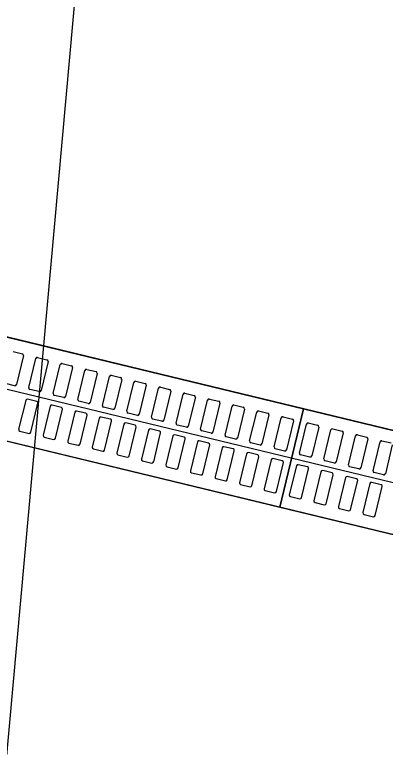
# Model space of a CAD drawing. Extents: x -7483133 to -743907, y -11317770 to -1129777.
# Drawn here: x -747594.45 to -747593.717, y -1131709.113 to -1131707.664 of the extents above; entities that cross this region are included whole.
import ezdxf

# ---------------------------------------------------------------- set-up
doc = ezdxf.new("R2010")
doc.units = 0
for name, color, linetype in [('KOMUNIKACE_UPRAVA', 7, 'Continuous'), ('ODVODNENI', 7, 'Continuous'), ('OSA_KOMUNIKACE', 7, 'Continuous'), ('TRATIVOD', 7, 'Continuous')]:
    doc.layers.add(name, color=color, linetype=linetype)

msp = doc.modelspace()

# ---------------------------------------------------------------- linework, layer by layer
at = {"layer": 'KOMUNIKACE_UPRAVA'}
msp.add_lwpolyline([(-747596.3583, -1131707.8434), (-747596.2796, -1131706.9697), (-747592.3491, -1131707.9208), (-747592.4278, -1131708.7945)], close=True, dxfattribs=at)
msp.add_lwpolyline([(-747596.3764, -1131708.0447), (-747596.8838, -1131713.6747), (-747596.3764, -1131708.0447), (-747592.4459, -1131708.9959), (-747592.9, -1131714.0337), (-747593.0433, -1131715.0249), (-747596.9433, -1131714.6734), (-747596.8838, -1131713.6747)], dxfattribs=at)
at = {"layer": 'ODVODNENI'}
for p, q in [((-747594.8501, -1131708.2083), (-747593.8782, -1131708.4435)), ((-747593.9252, -1131708.6379), (-747593.8782, -1131708.4435)), ((-747593.8782, -1131708.4435), (-747593.9252, -1131708.6379)), ((-747593.8782, -1131708.4435), (-747592.9062, -1131708.6787))]:
    msp.add_line(p, q, dxfattribs=at)
for points in [[(-747594.8972, -1131708.4027), (-747593.9252, -1131708.6379), (-747593.8782, -1131708.4435), (-747594.8501, -1131708.2083)], [(-747593.9252, -1131708.6379), (-747592.9533, -1131708.8731), (-747592.9062, -1131708.6787), (-747593.8782, -1131708.4435)]]:
    msp.add_lwpolyline(points, close=True, dxfattribs=at)
for points in [[(-747594.4527, -1131708.3302), (-747594.4343, -1131708.3347)], [(-747594.4321, -1131708.3383), (-747594.4459, -1131708.3957)], [(-747594.4217, -1131708.4015), (-747594.4078, -1131708.3442)], [(-747594.4042, -1131708.342), (-747594.3857, -1131708.3464)], [(-747594.3835, -1131708.3501), (-747594.3974, -1131708.4074)], [(-747594.3731, -1131708.4133), (-747594.3593, -1131708.3559)], [(-747594.3556, -1131708.3537), (-747594.3372, -1131708.3582)], [(-747594.335, -1131708.3618), (-747594.3489, -1131708.4191)], [(-747594.3246, -1131708.425), (-747594.3107, -1131708.3677)], [(-747594.3071, -1131708.3655), (-747594.2887, -1131708.3699)], [(-747594.2865, -1131708.3735), (-747594.3003, -1131708.4309)], [(-747594.2761, -1131708.4368), (-747594.2622, -1131708.3794)], [(-747594.2586, -1131708.3772), (-747594.2401, -1131708.3817)], [(-747594.4496, -1131708.3979), (-747594.468, -1131708.3934)], [(-747594.2379, -1131708.3853), (-747594.2518, -1131708.4426)], [(-747594.2275, -1131708.4485), (-747594.2137, -1131708.3912)], [(-747594.21, -1131708.3889), (-747594.1916, -1131708.3934)], [(-747594.401, -1131708.4096), (-747594.4195, -1131708.4051)], [(-747594.1894, -1131708.397), (-747594.2033, -1131708.4544)], [(-747594.179, -1131708.4602), (-747594.1651, -1131708.4029)], [(-747594.1615, -1131708.4007), (-747594.1431, -1131708.4052)], [(-747594.1409, -1131708.4088), (-747594.1548, -1131708.4661)], [(-747594.3525, -1131708.4214), (-747594.3709, -1131708.4169)], [(-747594.1305, -1131708.472), (-747594.1166, -1131708.4146)], [(-747594.113, -1131708.4124), (-747594.0946, -1131708.4169)], [(-747594.0923, -1131708.4205), (-747594.1062, -1131708.4779)], [(-747594.4278, -1131708.4268), (-747594.4417, -1131708.4841)], [(-747594.4057, -1131708.429), (-747594.4242, -1131708.4246)], [(-747594.4174, -1131708.49), (-747594.4035, -1131708.4327)], [(-747594.3572, -1131708.4408), (-747594.3756, -1131708.4363)], [(-747594.304, -1131708.4331), (-747594.3224, -1131708.4286)], [(-747594.082, -1131708.4837), (-747594.0681, -1131708.4264)], [(-747594.0645, -1131708.4242), (-747594.046, -1131708.4286)], [(-747594.0438, -1131708.4323), (-747594.0577, -1131708.4896)], [(-747594.0159, -1131708.4359), (-747593.9975, -1131708.4404)], [(-747594.3793, -1131708.4385), (-747594.3931, -1131708.4959)], [(-747594.3689, -1131708.5018), (-747594.355, -1131708.4444)], [(-747594.3307, -1131708.4503), (-747594.3446, -1131708.5076)], [(-747594.3087, -1131708.4525), (-747594.3271, -1131708.4481)], [(-747594.2554, -1131708.4448), (-747594.2739, -1131708.4404)], [(-747594.2069, -1131708.4566), (-747594.2253, -1131708.4521)], [(-747594.0334, -1131708.4955), (-747594.0196, -1131708.4381)], [(-747593.9953, -1131708.444), (-747594.0092, -1131708.5014)], [(-747593.9849, -1131708.5072), (-747593.971, -1131708.4499)], [(-747593.9674, -1131708.4477), (-747593.949, -1131708.4521)], [(-747594.3203, -1131708.5135), (-747594.3065, -1131708.4562)], [(-747594.2822, -1131708.462), (-747594.2961, -1131708.5194)], [(-747594.2601, -1131708.4643), (-747594.2786, -1131708.4598)], [(-747594.1584, -1131708.4683), (-747594.1768, -1131708.4639)], [(-747593.9468, -1131708.4558), (-747593.9606, -1131708.5131)], [(-747593.9364, -1131708.519), (-747593.9225, -1131708.4616)], [(-747593.9189, -1131708.4594), (-747593.9004, -1131708.4639)], [(-747594.2718, -1131708.5252), (-747594.2579, -1131708.4679)], [(-747594.2337, -1131708.4738), (-747594.2475, -1131708.5311)], [(-747594.2116, -1131708.476), (-747594.23, -1131708.4716)], [(-747594.2233, -1131708.537), (-747594.2094, -1131708.4796)], [(-747594.1098, -1131708.4801), (-747594.1283, -1131708.4756)], [(-747593.8982, -1131708.4675), (-747593.9121, -1131708.5248)], [(-747593.8865, -1131708.531), (-747593.8726, -1131708.4737)], [(-747593.869, -1131708.4715), (-747593.8506, -1131708.4759)], [(-747593.8483, -1131708.4796), (-747593.8622, -1131708.5369)], [(-747594.4394, -1131708.4878), (-747594.421, -1131708.4922)], [(-747594.1851, -1131708.4855), (-747594.199, -1131708.5429)], [(-747594.1631, -1131708.4878), (-747594.1815, -1131708.4833)], [(-747594.1747, -1131708.5487), (-747594.1609, -1131708.4914)], [(-747594.1145, -1131708.4995), (-747594.133, -1131708.4951)], [(-747594.0613, -1131708.4918), (-747594.0797, -1131708.4874)], [(-747593.838, -1131708.5428), (-747593.8241, -1131708.4854)], [(-747593.8205, -1131708.4832), (-747593.802, -1131708.4877)], [(-747593.7998, -1131708.4913), (-747593.8137, -1131708.5487)], [(-747593.7719, -1131708.495), (-747593.7535, -1131708.4994)], [(-747594.3909, -1131708.4995), (-747594.3725, -1131708.504)], [(-747594.1366, -1131708.4973), (-747594.1505, -1131708.5546)], [(-747594.1262, -1131708.5605), (-747594.1123, -1131708.5031)], [(-747594.0881, -1131708.509), (-747594.1019, -1131708.5664)], [(-747594.066, -1131708.5113), (-747594.0845, -1131708.5068)], [(-747594.0128, -1131708.5036), (-747594.0312, -1131708.4991)], [(-747593.7894, -1131708.5545), (-747593.7756, -1131708.4972)], [(-747593.7513, -1131708.5031), (-747593.7652, -1131708.5604)], [(-747593.7409, -1131708.5663), (-747593.727, -1131708.5089)], [(-747593.7234, -1131708.5067), (-747593.705, -1131708.5112)], [(-747594.3424, -1131708.5113), (-747594.324, -1131708.5157)], [(-747594.2939, -1131708.523), (-747594.2754, -1131708.5275)], [(-747594.0777, -1131708.5722), (-747594.0638, -1131708.5149)], [(-747594.0395, -1131708.5208), (-747594.0534, -1131708.5781)], [(-747594.0175, -1131708.523), (-747594.0359, -1131708.5185)], [(-747593.9643, -1131708.5153), (-747593.9827, -1131708.5108)], [(-747593.9157, -1131708.5271), (-747593.9342, -1131708.5226)], [(-747593.7028, -1131708.5148), (-747593.7166, -1131708.5721)], [(-747594.2453, -1131708.5347), (-747594.2269, -1131708.5392)], [(-747594.0292, -1131708.584), (-747594.0153, -1131708.5266)], [(-747593.991, -1131708.5325), (-747594.0049, -1131708.5898)], [(-747593.969, -1131708.5347), (-747593.9874, -1131708.5303)], [(-747593.9806, -1131708.5957), (-747593.9667, -1131708.5384)], [(-747593.8658, -1131708.5391), (-747593.8843, -1131708.5347)], [(-747594.1968, -1131708.5465), (-747594.1784, -1131708.5509)], [(-747593.9425, -1131708.5442), (-747593.9564, -1131708.6016)], [(-747593.9204, -1131708.5465), (-747593.9389, -1131708.542)], [(-747593.9321, -1131708.6075), (-747593.9182, -1131708.5501)], [(-747593.8173, -1131708.5509), (-747593.8358, -1131708.5464)], [(-747594.1483, -1131708.5582), (-747594.1298, -1131708.5627)], [(-747593.8926, -1131708.5563), (-747593.9065, -1131708.6137)], [(-747593.8706, -1131708.5586), (-747593.889, -1131708.5541)], [(-747593.8822, -1131708.6195), (-747593.8683, -1131708.5622)], [(-747593.8441, -1131708.5681), (-747593.858, -1131708.6254)], [(-747593.822, -1131708.5703), (-747593.8405, -1131708.5658)], [(-747593.7688, -1131708.5626), (-747593.7872, -1131708.5581)], [(-747594.0997, -1131708.57), (-747594.0813, -1131708.5744)], [(-747594.0512, -1131708.5817), (-747594.0328, -1131708.5862)], [(-747593.8337, -1131708.6313), (-747593.8198, -1131708.5739)], [(-747593.7955, -1131708.5798), (-747593.8094, -1131708.6371)], [(-747593.7735, -1131708.582), (-747593.7919, -1131708.5776)], [(-747593.7203, -1131708.5744), (-747593.7387, -1131708.5699)], [(-747594.0027, -1131708.5935), (-747593.9842, -1131708.5979)], [(-747593.7852, -1131708.643), (-747593.7713, -1131708.5857)], [(-747593.747, -1131708.5915), (-747593.7609, -1131708.6489)], [(-747593.725, -1131708.5938), (-747593.7434, -1131708.5893)], [(-747593.9541, -1131708.6052), (-747593.9357, -1131708.6097)], [(-747593.7366, -1131708.6548), (-747593.7228, -1131708.5974)], [(-747593.9043, -1131708.6173), (-747593.8858, -1131708.6217)], [(-747593.8557, -1131708.629), (-747593.8373, -1131708.6335)], [(-747593.8072, -1131708.6408), (-747593.7888, -1131708.6452)], [(-747593.7587, -1131708.6525), (-747593.7403, -1131708.657)]]:
    msp.add_lwpolyline(points, dxfattribs=at)
for centre, start, end in [((-747594.435, -1131708.3376), 346.3961, 76.3961), ((-747594.4049, -1131708.3449), 76.3961, 166.3961), ((-747594.3864, -1131708.3493), 346.3961, 76.3961), ((-747594.3563, -1131708.3566), 76.3961, 166.3961), ((-747594.3379, -1131708.3611), 346.3961, 76.3961), ((-747594.3078, -1131708.3684), 76.3961, 166.3961), ((-747594.2894, -1131708.3728), 346.3961, 76.3961), ((-747594.2593, -1131708.3801), 76.3961, 166.3961), ((-747594.2409, -1131708.3846), 346.3961, 76.3961), ((-747594.2108, -1131708.3919), 76.3961, 166.3961), ((-747594.1923, -1131708.3963), 346.3961, 76.3961), ((-747594.4488, -1131708.3949), 256.3961, 346.3961), ((-747594.4188, -1131708.4022), 166.3961, 256.3961), ((-747594.4003, -1131708.4067), 256.3961, 346.3961), ((-747594.1622, -1131708.4036), 76.3961, 166.3961), ((-747594.1438, -1131708.4081), 346.3961, 76.3961), ((-747594.3702, -1131708.414), 166.3961, 256.3961), ((-747594.3518, -1131708.4184), 256.3961, 346.3961), ((-747594.1137, -1131708.4154), 76.3961, 166.3961), ((-747594.0953, -1131708.4198), 346.3961, 76.3961), ((-747594.4249, -1131708.4275), 76.3961, 166.3961), ((-747594.4064, -1131708.432), 346.3961, 76.3961), ((-747594.3763, -1131708.4392), 76.3961, 166.3961), ((-747594.3217, -1131708.4257), 166.3961, 256.3961), ((-747594.3033, -1131708.4302), 256.3961, 346.3961), ((-747594.2732, -1131708.4375), 166.3961, 256.3961), ((-747594.0652, -1131708.4271), 76.3961, 166.3961), ((-747594.0467, -1131708.4316), 346.3961, 76.3961), ((-747594.0166, -1131708.4388), 76.3961, 166.3961), ((-747594.3579, -1131708.4437), 346.3961, 76.3961), ((-747594.3278, -1131708.451), 76.3961, 166.3961), ((-747594.2547, -1131708.4419), 256.3961, 346.3961), ((-747594.2246, -1131708.4492), 166.3961, 256.3961), ((-747593.9982, -1131708.4433), 346.3961, 76.3961), ((-747593.9681, -1131708.4506), 76.3961, 166.3961), ((-747593.9497, -1131708.455), 346.3961, 76.3961), ((-747594.3094, -1131708.4555), 346.3961, 76.3961), ((-747594.2793, -1131708.4627), 76.3961, 166.3961), ((-747594.2608, -1131708.4672), 346.3961, 76.3961), ((-747594.2062, -1131708.4537), 256.3961, 346.3961), ((-747594.1761, -1131708.461), 166.3961, 256.3961), ((-747594.1577, -1131708.4654), 256.3961, 346.3961), ((-747593.9196, -1131708.4623), 76.3961, 166.3961), ((-747593.9011, -1131708.4668), 346.3961, 76.3961), ((-747594.2307, -1131708.4745), 76.3961, 166.3961), ((-747594.2123, -1131708.4789), 346.3961, 76.3961), ((-747594.1276, -1131708.4727), 166.3961, 256.3961), ((-747594.1091, -1131708.4772), 256.3961, 346.3961), ((-747593.8697, -1131708.4744), 76.3961, 166.3961), ((-747593.8513, -1131708.4789), 346.3961, 76.3961), ((-747594.4387, -1131708.4848), 166.3961, 256.3961), ((-747594.4203, -1131708.4893), 256.3961, 346.3961), ((-747594.1822, -1131708.4862), 76.3961, 166.3961), ((-747594.1638, -1131708.4907), 346.3961, 76.3961), ((-747594.1337, -1131708.498), 76.3961, 166.3961), ((-747594.079, -1131708.4844), 166.3961, 256.3961), ((-747594.0606, -1131708.4889), 256.3961, 346.3961), ((-747594.0305, -1131708.4962), 166.3961, 256.3961), ((-747593.8212, -1131708.4861), 76.3961, 166.3961), ((-747593.8027, -1131708.4906), 346.3961, 76.3961), ((-747593.7726, -1131708.4979), 76.3961, 166.3961), ((-747594.3902, -1131708.4966), 166.3961, 256.3961), ((-747594.3718, -1131708.5011), 256.3961, 346.3961), ((-747594.3417, -1131708.5083), 166.3961, 256.3961), ((-747594.1153, -1131708.5024), 346.3961, 76.3961), ((-747594.0852, -1131708.5097), 76.3961, 166.3961), ((-747594.0121, -1131708.5006), 256.3961, 346.3961), ((-747593.982, -1131708.5079), 166.3961, 256.3961), ((-747593.7542, -1131708.5023), 346.3961, 76.3961), ((-747593.7241, -1131708.5096), 76.3961, 166.3961), ((-747594.3233, -1131708.5128), 256.3961, 346.3961), ((-747594.2932, -1131708.5201), 166.3961, 256.3961), ((-747594.0667, -1131708.5142), 346.3961, 76.3961), ((-747594.0366, -1131708.5215), 76.3961, 166.3961), ((-747594.0182, -1131708.5259), 346.3961, 76.3961), ((-747593.9635, -1131708.5124), 256.3961, 346.3961), ((-747593.9335, -1131708.5197), 166.3961, 256.3961), ((-747593.915, -1131708.5241), 256.3961, 346.3961), ((-747594.2747, -1131708.5245), 256.3961, 346.3961), ((-747594.2446, -1131708.5318), 166.3961, 256.3961), ((-747594.2262, -1131708.5363), 256.3961, 346.3961), ((-747593.9881, -1131708.5332), 76.3961, 166.3961), ((-747593.9697, -1131708.5377), 346.3961, 76.3961), ((-747593.8836, -1131708.5317), 166.3961, 256.3961), ((-747593.8651, -1131708.5362), 256.3961, 346.3961), ((-747594.1961, -1131708.5436), 166.3961, 256.3961), ((-747594.1777, -1131708.548), 256.3961, 346.3961), ((-747593.9396, -1131708.5449), 76.3961, 166.3961), ((-747593.9211, -1131708.5494), 346.3961, 76.3961), ((-747593.835, -1131708.5435), 166.3961, 256.3961), ((-747593.8166, -1131708.5479), 256.3961, 346.3961), ((-747594.1476, -1131708.5553), 166.3961, 256.3961), ((-747594.1291, -1131708.5598), 256.3961, 346.3961), ((-747594.099, -1131708.5671), 166.3961, 256.3961), ((-747593.8897, -1131708.557), 76.3961, 166.3961), ((-747593.8713, -1131708.5615), 346.3961, 76.3961), ((-747593.8412, -1131708.5688), 76.3961, 166.3961), ((-747593.7865, -1131708.5552), 166.3961, 256.3961), ((-747593.7681, -1131708.5597), 256.3961, 346.3961), ((-747593.738, -1131708.567), 166.3961, 256.3961), ((-747594.0806, -1131708.5715), 256.3961, 346.3961), ((-747594.0505, -1131708.5788), 166.3961, 256.3961), ((-747593.8227, -1131708.5732), 346.3961, 76.3961), ((-747593.7926, -1131708.5805), 76.3961, 166.3961), ((-747593.7742, -1131708.585), 346.3961, 76.3961), ((-747593.7196, -1131708.5714), 256.3961, 346.3961), ((-747594.0321, -1131708.5833), 256.3961, 346.3961), ((-747594.002, -1131708.5905), 166.3961, 256.3961), ((-747593.9835, -1131708.595), 256.3961, 346.3961), ((-747593.7441, -1131708.5922), 76.3961, 166.3961), ((-747593.7257, -1131708.5967), 346.3961, 76.3961), ((-747593.9534, -1131708.6023), 166.3961, 256.3961), ((-747593.935, -1131708.6068), 256.3961, 346.3961), ((-747593.9036, -1131708.6144), 166.3961, 256.3961), ((-747593.8851, -1131708.6188), 256.3961, 346.3961), ((-747593.855, -1131708.6261), 166.3961, 256.3961), ((-747593.8366, -1131708.6306), 256.3961, 346.3961), ((-747593.8065, -1131708.6378), 166.3961, 256.3961), ((-747593.7881, -1131708.6423), 256.3961, 346.3961), ((-747593.758, -1131708.6496), 166.3961, 256.3961), ((-747593.7395, -1131708.6541), 256.3961, 346.3961)]:
    msp.add_arc(centre, 0.003, start, end, dxfattribs=at)
at = {"layer": 'OSA_KOMUNIKACE'}
msp.add_lwpolyline([(-747593.3521, -1131696.7684), (-747594.9816, -1131714.8502)], dxfattribs=at)
at = {"layer": 'TRATIVOD'}
msp.add_lwpolyline([(-747602.1242, -1131706.5509), (-747591.4718, -1131709.1288), (-747579.5751, -1131712.0077), (-747571.7849, -1131715.2875)], dxfattribs=at)

doc.saveas('drawing.dxf')
